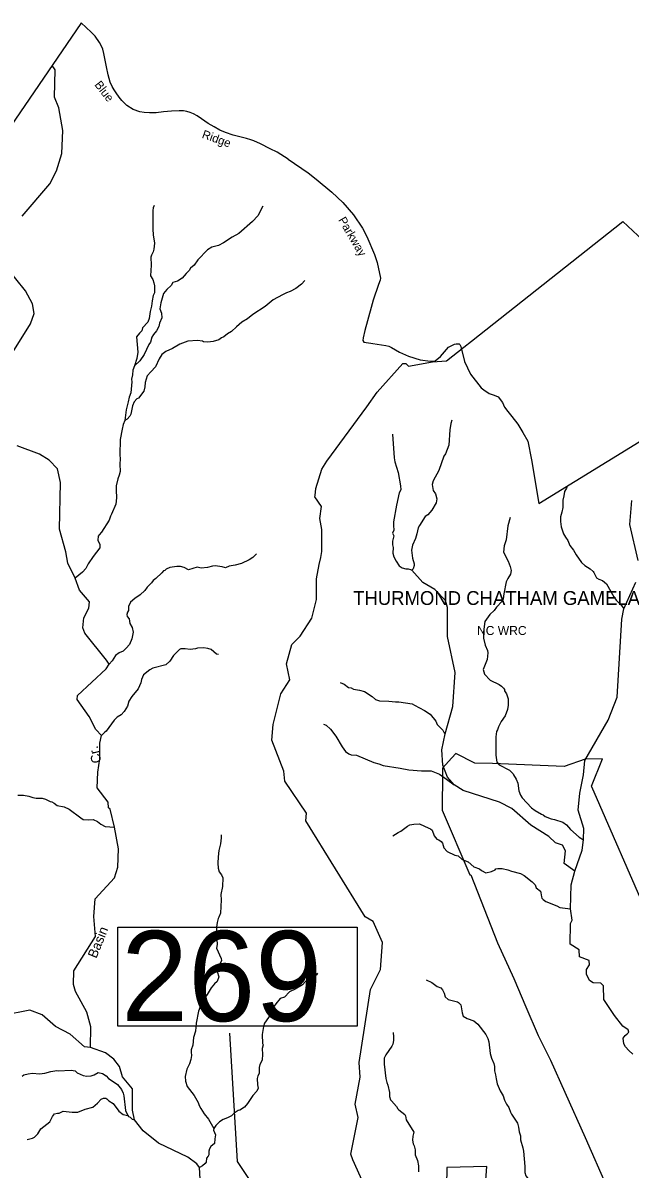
# Model space of a CAD drawing. Extents: x 1248224 to 1454986, y 825081 to 985870.
# Drawn here: x 1362779 to 1372209, y 965507 to 983299 of the extents above; entities that cross this region are included whole.
import ezdxf

# ---------------------------------------------------------------- set-up
doc = ezdxf.new("R2010")
doc.units = 0
for name, color, linetype in [('Exist Boundary Land Use Park National US Park Service', 7, 'Continuous'), ('Exist Boundary Land Use Park State Division NC Parks and Recreation', 7, 'Continuous'), ('Exist Boundary Land Use Park State Division NC Parks and Recreation Label', 7, 'Continuous'), ('Exist Boundary Political CountyLine', 7, 'Continuous'), ('Exist Hydrographic Creek Single Shore', 7, 'Continuous'), ('Exist Hydrographic Creek Single Shore Label', 7, 'Continuous'), ('Exist Hydrographic Misc Water Feature', 7, 'Continuous'), ('Exist Road Blue Ridge Parkway Label', 7, 'Continuous'), ('Exist Road Secondary Structure Standard Bridge Number Label', 7, 'Continuous')]:
    doc.layers.add(name, color=color, linetype=linetype)

msp = doc.modelspace()

# ---------------------------------------------------------------- linework, layer by layer
at = {"layer": 'Exist Boundary Land Use Park National US Park Service'}
msp.add_lwpolyline([(1368427, 964490), (1367904, 965648), (1367870, 965739), (1367986, 966307), (1367938, 966513), (1368016, 966935), (1368002, 967163), (1368179, 968297), (1368334, 968605), (1368364, 969026), (1368220, 969351), (1368097, 969421), (1367175, 970911), (1367184, 971033), (1366848, 971528), (1366831, 971684), (1366644, 972163), (1366666, 972408), (1366787, 972885), (1366924, 973099), (1366875, 973349), (1366956, 973648), (1367084, 973779), (1367266, 974058), (1367338, 974346), (1367339, 974671), (1367378, 974892), (1367404, 975003), (1367419, 975094), (1367424, 975434), (1367392, 975605), (1367414, 975790), (1367315, 975940), (1367316, 975963), (1367326, 976072), (1367423, 976372), (1367497, 976496), (1368122, 977341), (1368283, 977565), (1368681, 978011), (1368726, 978014), (1368766, 977969), (1369141, 978039), (1369359, 978053), (1369626, 978264), (1369745, 978359), (1372094, 980218), (1372484, 979852)], dxfattribs=at)
at = {"layer": 'Exist Boundary Land Use Park State Division NC Parks and Recreation'}
for points in [[(1372501, 969411), (1371615, 971441), (1371611, 971453), (1371780, 971873), (1371511, 971871), (1371186, 971754), (1370073, 971802), (1369797, 971807), (1369505, 971956), (1369443, 971889), (1369297, 971729), (1369296, 971662), (1369288, 971077), (1369719, 970072), (1369734, 970072), (1370148, 969018), (1370406, 968463), (1370589, 968025), (1370780, 967583), (1370972, 967197), (1371198, 966702), (1371510, 965998), (1371850, 965233)], [(1369965, 965269), (1369985, 965546), (1369362, 965532), (1369343, 964398)]]:
    msp.add_lwpolyline(points, dxfattribs=at)
at = {"layer": 'Exist Boundary Political CountyLine'}
for points in [[(1363679, 983292), (1362368, 981379), (1361506, 980072), (1360896, 979199), (1358935, 976278), (1357676, 974410), (1356041, 971995), (1355669, 971401), (1354746, 970740), (1353790, 970072), (1350484, 967741), (1348934, 966681)], [(1366899, 981186), (1366727, 981290), (1366621, 981345), (1366470, 981424), (1366367, 981468), (1366321, 981482), (1366251, 981502), (1366042, 981556), (1365927, 981597), (1365836, 981634), (1365749, 981684), (1365657, 981739), (1365554, 981812), (1365484, 981856), (1365428, 981886), (1365379, 981907), (1365324, 981923), (1365275, 981932), (1365205, 981934), (1365089, 981930), (1364964, 981916), (1364851, 981905), (1364746, 981905), (1364664, 981907), (1364595, 981916), (1364490, 981953), (1364392, 982017), (1364313, 982096), (1364274, 982145), (1364225, 982214), (1364195, 982262), (1364166, 982311), (1364134, 982379), (1364104, 982491), (1364075, 982615), (1364057, 982719), (1364037, 982826), (1364019, 982892), (1363995, 982947), (1363967, 982994), (1363900, 983093), (1363839, 983155), (1363683, 983299), (1363679, 983292)], [(1366899, 981186), (1367207, 980972), (1367332, 980871), (1367578, 980673), (1367748, 980511), (1367915, 980319), (1368051, 980112), (1368122, 979982), (1368240, 979705), (1368281, 979581), (1368331, 979334), (1368329, 979308), (1368329, 979307)], [(1368329, 979307), (1368302, 979238), (1368220, 978997), (1368186, 978883), (1368090, 978524), (1368065, 978412), (1368058, 978368), (1368075, 978341), (1368184, 978327), (1368216, 978323), (1368279, 978314), (1368417, 978291), (1368460, 978280), (1368502, 978260), (1368628, 978189), (1368770, 978127), (1368950, 978067), (1369108, 978046), (1369159, 978048), (1369180, 978054), (1369262, 978121), (1369389, 978263), (1369480, 978311), (1369506, 978317), (1369532, 978318), (1369553, 978315), (1369563, 978308), (1369582, 978276), (1369636, 978044), (1369731, 977847), (1369895, 977636), (1369939, 977602), (1370021, 977548), (1370100, 977521), (1370162, 977494), (1370229, 977408), (1370257, 977332), (1370310, 977268), (1370375, 977189), (1370465, 977069), (1370545, 976943), (1370619, 976808), (1370680, 976519), (1370791, 975841), (1372415, 976837)]]:
    msp.add_lwpolyline(points, dxfattribs=at)
at = {"layer": 'Exist Hydrographic Creek Single Shore'}
for points in [[(1362768, 980300), (1363196, 980800), (1363300, 981005), (1363381, 981272), (1363398, 981630), (1363339, 981982), (1363267, 982148), (1363281, 982568), (1363232, 982639)], [(1362569, 978104), (1362898, 978629), (1362951, 978786), (1362930, 978937), (1362817, 979140), (1362517, 979513)], [(1363827, 967392), (1363833, 967717), (1363771, 967945), (1363595, 968264), (1363564, 968373), (1363569, 968583), (1363906, 969118), (1363879, 969427), (1363902, 969702), (1364201, 970028), (1364255, 970194), (1364261, 970476), (1364200, 970814), (1364133, 971096), (1364108, 971113), (1364102, 971205), (1363932, 971425), (1363945, 971668), (1363975, 971877), (1363972, 972117), (1364001, 972235), (1363910, 972328), (1363806, 972531), (1363620, 972794), (1363629, 972859), (1364072, 973274), (1364119, 973347), (1364075, 973408), (1363743, 973825), (1363711, 973908), (1363723, 974065), (1363801, 974215), (1363812, 974313), (1363657, 974494), (1363590, 974682), (1363475, 974914), (1363445, 975089), (1363345, 975442), (1363360, 976167), (1363315, 976378), (1363185, 976512), (1363037, 976607), (1362689, 976732)], [(1371799, 968141), (1371795, 968352), (1371755, 968395), (1371638, 968398), (1371580, 968432), (1371532, 968531), (1371534, 968606), (1371577, 968675), (1371571, 968747), (1371422, 968802), (1371416, 968911), (1371276, 968996), (1371283, 969321), (1371309, 969373), (1371285, 969549), (1371296, 969921), (1371351, 970130)], [(1372254, 967293), (1372190, 967348), (1372137, 967405), (1372113, 967450), (1372103, 967537), (1372133, 967578), (1372165, 967606), (1372190, 967630), (1372177, 967668), (1372099, 967725), (1371967, 967893), (1371799, 968141)], [(1363827, 967392), (1363734, 967404), (1363514, 967599), (1363283, 967722), (1363078, 967900), (1362888, 967972), (1362469, 967889)], [(1365533, 965352), (1365520, 965529), (1365480, 965589), (1365340, 965691), (1364887, 965910), (1364648, 966099), (1364510, 966271), (1364481, 966420), (1364480, 966752), (1364326, 966939), (1364278, 967097), (1364189, 967211), (1364059, 967312), (1363827, 967392)]]:
    msp.add_lwpolyline(points, dxfattribs=at)
at = {"layer": 'Exist Hydrographic Misc Water Feature'}
for points in [[(1364817, 980463), (1364802, 980427), (1364799, 980387), (1364799, 980095), (1364803, 980011), (1364820, 979878), (1364812, 979787), (1364803, 979743), (1364774, 979691), (1364765, 979664), (1364770, 979539), (1364761, 979371), (1364795, 979315), (1364812, 979266), (1364823, 979218), (1364821, 979110), (1364804, 979068), (1364788, 978987), (1364778, 978901), (1364756, 978817), (1364740, 978709), (1364719, 978654), (1364637, 978566), (1364624, 978518), (1364591, 978483), (1364543, 978424), (1364566, 978187), (1364550, 978091), (1364514, 977976)], [(1366506, 980456), (1366428, 980303), (1366346, 980217), (1366132, 980028), (1366027, 979974), (1365893, 979883), (1365814, 979845), (1365713, 979817), (1365644, 979778), (1365497, 979623), (1365437, 979537), (1365384, 979490), (1365359, 979456), (1365312, 979407), (1365252, 979335), (1365179, 979292), (1365109, 979270), (1365080, 979222), (1365012, 979158), (1364961, 979099), (1364920, 978956), (1364905, 978860), (1364932, 978791), (1364936, 978723), (1364902, 978636), (1364889, 978586), (1364852, 978519), (1364809, 978464), (1364782, 978420), (1364758, 978341), (1364733, 978309), (1364660, 978149), (1364593, 978054), (1364514, 977976)], [(1367159, 979299), (1367106, 979244), (1367020, 979177), (1366931, 979127), (1366872, 979109), (1366810, 979080), (1366666, 979001), (1366539, 978896), (1366351, 978774), (1366265, 978704), (1366180, 978652), (1366094, 978581), (1366019, 978511), (1365958, 978474), (1365897, 978428), (1365862, 978410), (1365823, 978377), (1365735, 978353), (1365651, 978343), (1365583, 978349), (1365567, 978357), (1365491, 978367), (1365339, 978356), (1365214, 978313), (1365100, 978243), (1364997, 978197), (1364936, 978149), (1364894, 978086), (1364840, 977959), (1364764, 977880), (1364710, 977819), (1364676, 977716), (1364673, 977648), (1364659, 977584), (1364573, 977474), (1364548, 977461), (1364507, 977418), (1364480, 977354), (1364453, 977227), (1364440, 977195), (1364399, 977148), (1364363, 977129)], [(1364514, 977976), (1364484, 977910), (1364479, 977838), (1364465, 977771), (1364472, 977727), (1364454, 977559), (1364429, 977487), (1364415, 977416), (1364383, 977292), (1364363, 977129)], [(1364363, 977129), (1364335, 977063), (1364318, 976991), (1364290, 976832), (1364283, 976592), (1364288, 976532), (1364282, 976448), (1364287, 976336), (1364276, 976280), (1364255, 976224), (1364228, 976111), (1364227, 976047), (1364234, 975926), (1364220, 975827), (1364155, 975672), (1364138, 975644), (1364117, 975581), (1363998, 975393), (1363961, 975354), (1363949, 975330), (1363940, 975271), (1363972, 975202), (1363971, 975150), (1363872, 975018), (1363791, 974901), (1363758, 974832), (1363705, 974775), (1363590, 974682)], [(1369441, 977131), (1369424, 977083), (1369407, 976983), (1369392, 976746), (1369341, 976611), (1369316, 976575), (1369237, 976349), (1369152, 976192), (1369134, 976133), (1369152, 976040), (1369187, 975987), (1369208, 975911), (1369198, 975847), (1369128, 975733), (1369068, 975664), (1369027, 975635), (1368936, 975499), (1368920, 975463), (1368899, 975367), (1368874, 975294), (1368828, 975191), (1368816, 975115), (1368829, 974991), (1368855, 974902), (1368855, 974874), (1368840, 974826), (1368819, 974803)], [(1368521, 976915), (1368543, 976550), (1368554, 976486), (1368608, 976320), (1368642, 976112), (1368648, 976051), (1368623, 976004), (1368581, 975813), (1368533, 975556), (1368532, 975496), (1368539, 975427), (1368519, 975380), (1368539, 975335), (1368517, 975252), (1368519, 975196), (1368531, 975155), (1368523, 975067), (1368541, 975011), (1368576, 974942), (1368622, 974869), (1368668, 974840), (1368727, 974825), (1368763, 974824), (1368799, 974815), (1368819, 974803)], [(1371232, 976108), (1371223, 976079), (1371192, 976023), (1371182, 975956), (1371165, 975888), (1371166, 975774), (1371150, 975702), (1371129, 975634), (1371127, 975559), (1371140, 975474), (1371177, 975369), (1371204, 975317), (1371243, 975264), (1371275, 975189), (1371330, 975112), (1371370, 975041), (1371452, 974925), (1371505, 974878), (1371589, 974824), (1371637, 974783), (1371648, 974770), (1371689, 974687), (1371724, 974665), (1371780, 974643), (1371843, 974594), (1371956, 974389), (1371995, 974337), (1372077, 974255), (1372112, 974202)], [(1372333, 974955), (1372203, 975514), (1372237, 975887)], [(1370344, 975622), (1370309, 975494), (1370286, 975275), (1370254, 975183), (1370244, 975084), (1370317, 974942), (1370345, 974861), (1370360, 974801), (1370351, 974741), (1370309, 974674), (1370286, 974624), (1370248, 974435), (1370238, 974357), (1370221, 974322), (1370135, 974231), (1370098, 974178), (1370029, 974116), (1369952, 974009), (1369931, 973846), (1369933, 973749), (1369958, 973641), (1369994, 973556), (1370002, 973520), (1369987, 973418), (1369926, 973263), (1369948, 973191), (1370038, 973095), (1370177, 973028), (1370210, 973003), (1370242, 972970), (1370257, 972950), (1370261, 972930), (1370290, 972883), (1370318, 972804), (1370318, 972708), (1370305, 972641), (1370270, 972545), (1370206, 972455), (1370164, 972371), (1370151, 972324), (1370135, 972302), (1370125, 972218), (1370123, 971930), (1370140, 971821), (1370175, 971781), (1370338, 971699), (1370392, 971644), (1370398, 971626), (1370441, 971561), (1370467, 971500), (1370483, 971380), (1370505, 971311), (1370532, 971270), (1370679, 971117), (1370734, 971072), (1370833, 971014), (1370857, 971005), (1370890, 970982), (1370984, 970944), (1371035, 970935), (1371163, 970894), (1371224, 970853), (1371286, 970779), (1371420, 970660), (1371485, 970617)], [(1366407, 975058), (1366352, 975003), (1366291, 974963), (1366173, 974909), (1366073, 974883), (1365984, 974867), (1365924, 974841), (1365876, 974854), (1365764, 974870), (1365724, 974867), (1365644, 974845), (1365549, 974837), (1365483, 974848), (1365351, 974811), (1365283, 974843), (1365224, 974862), (1365168, 974863), (1365063, 974845), (1365003, 974821), (1364982, 974801), (1364962, 974794), (1364939, 974764), (1364845, 974676), (1364801, 974645), (1364776, 974608), (1364710, 974541), (1364673, 974486), (1364601, 974423), (1364516, 974363), (1364451, 974309), (1364421, 974241), (1364420, 974177), (1364405, 974153), (1364392, 974114), (1364400, 974087), (1364431, 974049), (1364441, 973977), (1364476, 973912), (1364489, 973839), (1364470, 973740), (1364436, 973652), (1364385, 973591), (1364336, 973548), (1364275, 973522), (1364218, 973479), (1364164, 973394), (1364119, 973347)], [(1371351, 970130), (1371187, 970248), (1371208, 970448), (1371160, 970535), (1371052, 970570), (1370946, 970670), (1370666, 970843), (1370372, 971102), (1370182, 971204), (1369619, 971386), (1369479, 971471), (1369373, 971591), (1369302, 971777), (1369283, 972017), (1369338, 972265), (1369456, 972690), (1369492, 973214), (1369371, 973775), (1369373, 974225), (1369342, 974333), (1369179, 974504), (1368989, 974610), (1368819, 974803)], [(1371351, 970130), (1371467, 970459), (1371485, 970617), (1371491, 970794), (1371405, 971078), (1371428, 971343), (1371484, 971628), (1371506, 971851), (1371870, 972477), (1372011, 972832), (1372079, 974042), (1372112, 974202), (1372300, 974619)], [(1365816, 973496), (1365788, 973501), (1365702, 973572), (1365650, 973590), (1365586, 973599), (1365490, 973593), (1365458, 973584), (1365377, 973574), (1365297, 973583), (1365229, 973581), (1365209, 973571), (1365119, 973481), (1365061, 973390), (1364998, 973336), (1364796, 973282), (1364748, 973257), (1364654, 973179), (1364620, 973108), (1364609, 973056), (1364569, 972961), (1364473, 972845), (1364425, 972770), (1364403, 972694), (1364349, 972612), (1364304, 972559), (1364241, 972524), (1364196, 972477), (1364072, 972305), (1364052, 972290), (1364001, 972235)], [(1367704, 973060), (1367767, 973035), (1367838, 972985), (1367878, 972976), (1367914, 972955), (1368009, 972943), (1368085, 972918), (1368201, 972843), (1368256, 972796), (1368316, 972774), (1368464, 972771), (1368564, 972759), (1368618, 972758), (1368823, 972727), (1368859, 972710), (1369015, 972627), (1369102, 972567), (1369192, 972461), (1369213, 972408), (1369303, 972318), (1369322, 972278), (1369338, 972265)], [(1367449, 972413), (1367489, 972396), (1367558, 972337), (1367639, 972227), (1367736, 972059), (1367788, 971991), (1367843, 971954), (1367879, 971939), (1367959, 971930), (1368231, 971818), (1368307, 971800), (1368374, 971770), (1368639, 971732), (1368773, 971705), (1368969, 971691), (1369121, 971688), (1369249, 971635), (1369356, 971561), (1369479, 971471)], [(1362702, 971311), (1362786, 971311), (1362873, 971297), (1362933, 971276), (1362985, 971267), (1363077, 971263), (1363132, 971249), (1363204, 971212), (1363228, 971207), (1363265, 971188), (1363312, 971151), (1363420, 971129), (1363499, 971095), (1363680, 970957), (1363716, 970936), (1363796, 970926), (1363868, 970931), (1363936, 970901), (1363989, 970860), (1364056, 970827), (1364200, 970814)], [(1368526, 970678), (1368607, 970730), (1368648, 970750), (1368751, 970831), (1368788, 970851), (1368848, 970859), (1368940, 970865), (1369081, 970798), (1369111, 970791), (1369136, 970767), (1369166, 970682), (1369186, 970654), (1369209, 970629), (1369241, 970616), (1369277, 970592), (1369296, 970567), (1369316, 970495), (1369367, 970437), (1369486, 970381), (1369538, 970368), (1369601, 970314), (1369694, 970278), (1369784, 970200), (1369868, 970166), (1369899, 970142), (1369970, 970108), (1370059, 970124), (1370115, 970151), (1370124, 970167), (1370156, 970174), (1370220, 970173), (1370308, 970153), (1370367, 970131), (1370507, 970094), (1370566, 970065), (1370690, 969966), (1370733, 969917), (1370752, 969873), (1370819, 969821), (1370824, 969797), (1370831, 969733), (1370838, 969712), (1370858, 969692), (1370901, 969663), (1371072, 969591), (1371119, 969568), (1371285, 969549)], [(1365856, 970697), (1365859, 970649), (1365849, 970557), (1365823, 970454), (1365811, 970354), (1365805, 970258), (1365811, 970178), (1365828, 970121), (1365862, 970072), (1365882, 970028), (1365877, 969892), (1365854, 969770), (1365856, 969686), (1365846, 969478), (1365824, 969415), (1365812, 969399), (1365796, 969335), (1365787, 969260), (1365784, 969147), (1365793, 969071), (1365795, 968995), (1365785, 968935), (1365860, 968777), (1365863, 968745), (1365838, 968690), (1365809, 968659), (1365785, 968651), (1365769, 968629), (1365796, 968575), (1365820, 968490), (1365794, 968417), (1365757, 968381)], [(1367352, 968549), (1367340, 968523), (1367305, 968492), (1367269, 968478), (1367228, 968477), (1367208, 968466), (1367122, 968369), (1367006, 968300), (1366921, 968258), (1366840, 968177), (1366775, 968155), (1366705, 968072), (1366666, 968013), (1366603, 967878), (1366559, 967807), (1366530, 967770), (1366513, 967722), (1366494, 967595), (1366502, 967458), (1366509, 967438), (1366496, 967378), (1366502, 967288), (1366494, 967204), (1366481, 967169), (1366456, 967129), (1366447, 967085), (1366449, 966993), (1366426, 966954), (1366417, 966914), (1366423, 966814), (1366434, 966765), (1366411, 966716), (1366350, 966649), (1366267, 966523), (1366221, 966468), (1366148, 966419), (1366124, 966416), (1366061, 966377), (1366016, 966336), (1365956, 966300), (1365887, 966275), (1365830, 966240), (1365773, 966185), (1365744, 966138)], [(1369041, 968447), (1369128, 968401), (1369213, 968339), (1369269, 968320), (1369296, 968291), (1369323, 968239), (1369338, 968182), (1369385, 968141), (1369526, 968104), (1369546, 968092), (1369581, 968055), (1369602, 967934), (1369619, 967880), (1369678, 967845), (1369782, 967807), (1369844, 967759), (1369967, 967596), (1369998, 967535), (1370017, 967483), (1370035, 967303), (1370057, 967230), (1370095, 967145), (1370102, 967097), (1370103, 967033), (1370121, 966972), (1370128, 966908), (1370146, 966828), (1370190, 966723), (1370236, 966644), (1370259, 966577), (1370288, 966514), (1370326, 966461), (1370353, 966391), (1370368, 966360), (1370459, 966222), (1370478, 966158), (1370484, 966086), (1370507, 966021), (1370507, 965961), (1370543, 965836)], [(1365757, 968381), (1365704, 968323), (1365639, 968216), (1365590, 968147), (1365531, 968028), (1365504, 967957), (1365472, 967773), (1365459, 967649), (1365429, 967552), (1365416, 967432), (1365394, 967357), (1365390, 967321), (1365397, 967269), (1365387, 967209), (1365368, 967139), (1365326, 967060), (1365299, 966943), (1365304, 966870), (1365330, 966790), (1365437, 966651), (1365503, 966538), (1365514, 966493), (1365540, 966445), (1365593, 966364), (1365659, 966284), (1365744, 966138)], [(1368529, 967628), (1368537, 967560), (1368536, 967504), (1368523, 967444), (1368510, 967416), (1368417, 967278), (1368390, 967227), (1368392, 967137), (1368415, 966914), (1368430, 966850), (1368449, 966809), (1368472, 966696), (1368471, 966632), (1368490, 966584), (1368501, 966564), (1368581, 966478), (1368601, 966441), (1368616, 966425), (1368711, 966355), (1368722, 966335), (1368733, 966274), (1368851, 966082), (1368837, 966018), (1368832, 965954), (1368841, 965898), (1368856, 965869), (1368871, 965805), (1368869, 965729), (1368905, 965640), (1368923, 965558), (1368921, 965464)], [(1362766, 966950), (1362794, 966970), (1362862, 966988), (1362927, 966995), (1363039, 966986), (1363119, 966997), (1363215, 967020), (1363304, 967035), (1363328, 967030), (1363528, 967044), (1363588, 967030), (1363623, 967001), (1363714, 966959), (1363774, 966948), (1363838, 966955), (1363883, 966970), (1363948, 967004), (1364017, 966991), (1364073, 966954), (1364106, 966911), (1364167, 966877), (1364250, 966820), (1364308, 966744), (1364335, 966684), (1364346, 966643), (1364371, 966415), (1364407, 966338)], [(1362844, 965966), (1362928, 965986), (1362961, 966001), (1363012, 966052), (1363058, 966131), (1363196, 966242), (1363238, 966325), (1363267, 966363), (1363317, 966374), (1363341, 966373), (1363406, 966404), (1363546, 966389), (1363630, 966393), (1363747, 966438), (1363864, 966466), (1363937, 966528), (1363994, 966591), (1364031, 966610), (1364067, 966607), (1364083, 966599), (1364114, 966566), (1364181, 966525), (1364267, 966407), (1364335, 966353), (1364407, 966338)], [(1364407, 966338), (1364419, 966325), (1364447, 966313), (1364474, 966284), (1364510, 966271)], [(1365744, 966138), (1365741, 966110), (1365768, 966038), (1365758, 965974), (1365757, 965906), (1365698, 965857), (1365677, 965821), (1365668, 965786), (1365667, 965730), (1365658, 965710), (1365630, 965674), (1365624, 965614), (1365612, 965595), (1365569, 965556), (1365520, 965529)], [(1370543, 965836), (1370556, 965784), (1370576, 965547), (1370572, 965455), (1370591, 965403), (1370657, 965313), (1370669, 965285), (1370679, 965221), (1370703, 965128), (1370703, 965096), (1370732, 964979), (1370803, 964822)]]:
    msp.add_lwpolyline(points, dxfattribs=at)
at = {"layer": 'Exist Road Secondary Structure Standard Bridge Number Label'}
msp.add_lwpolyline([(1364254, 969261), (1367970, 969261), (1367970, 967725), (1364254, 967725)], close=True, dxfattribs=at)
msp.add_lwpolyline([(1368364, 962258), (1366112, 965624), (1365993, 967616)], dxfattribs=at)

# ---------------------------------------------------------------- texts
at = {"layer": 'Exist Boundary Land Use Park State Division NC Parks and Recreation Label'}
for s, height, p in [('THURMOND CHATHAM GAMELAND', 215, (1367907, 974264)), ('NC WRC', 140, (1369832, 973797))]:
    msp.add_text(s, height=height, dxfattribs=at).set_placement(p)
at = {"layer": 'Exist Hydrographic Creek Single Shore Label'}
for s, rotation, p in [('Cr.', 103.596, (1364001, 971826)), ('Basin', 67.9198, (1363919, 968768))]:
    msp.add_text(s, height=150, rotation=rotation, dxfattribs=at).set_placement(p)
at = {"layer": 'Exist Road Blue Ridge Parkway Label'}
for s, rotation, p in [('Blue', 307.8511, (1363884, 982337)), ('Ridge', 340.3305, (1365549, 981517)), ('Parkway', 300.3021, (1367672, 980241))]:
    msp.add_text(s, height=131.2, rotation=rotation, dxfattribs=at).set_placement(p)
at = {"layer": 'Exist Road Secondary Structure Standard Bridge Number Label'}
msp.add_text('269', height=1400, dxfattribs=at).set_placement((1364304, 967804))

doc.saveas('drawing.dxf')
